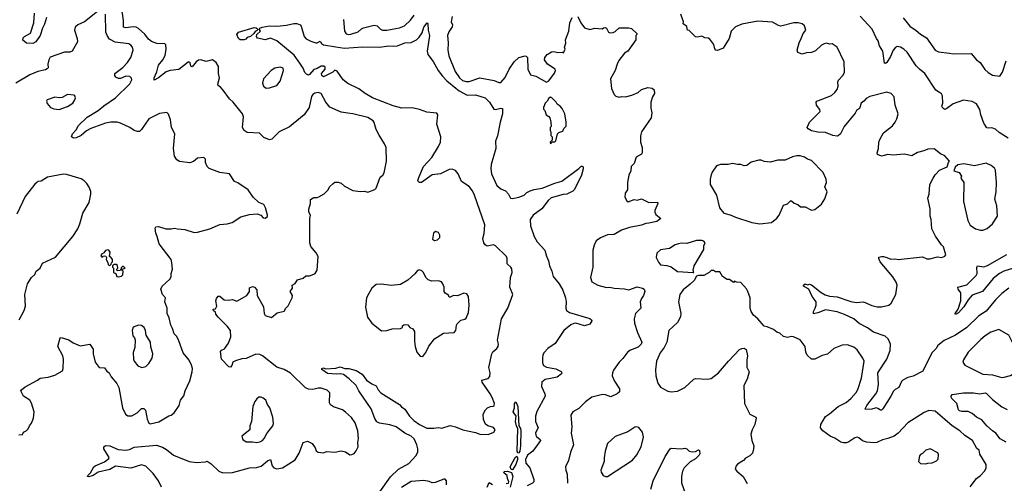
# Model space of a CAD drawing. Extents: x 2056909 to 2160450, y 827444 to 1016825.
# Tile 329 of 501: x 2070902 to 2080218, y 955830 to 960214. Entities that reach past the tile are written whole.
import ezdxf

# ---------------------------------------------------------------- set-up
doc = ezdxf.new("R2010")
doc.units = 0

msp = doc.modelspace()

# ---------------------------------------------------------------- linework, layer by layer
at = {"layer": '0CON10XD'}
for points in [[(2072244.4, 955795), (2072215.5, 955855), (2072165, 955924.4), (2072095, 955993.6), (2072053.6, 956003.6), (2071953.6, 955973.6), (2071808.5, 955991.5), (2071755, 955960.6), (2071645, 955934.4), (2071596.7, 955905), (2071555, 955892.5), (2071543.8, 955893.8), (2071547.5, 955905), (2071572.3, 955927.7), (2071603.8, 955985), (2071615, 955995.7), (2071705, 956032.9), (2071746.7, 956065), (2071748, 956075), (2071698.8, 956155), (2071697.5, 956175), (2071713, 956187), (2071755, 956184), (2071835, 956148.6), (2071904.3, 956144.3), (2071939.3, 956150.7), (2071985, 956170.8), (2072195, 956189.3), (2072252.4, 956172.4), (2072290.8, 956150.8), (2072357.6, 956097.6), (2072505, 956035.7), (2072575, 956025.8), (2072658.3, 956031.7), (2072675, 956040), (2072713.4, 956013.4), (2072786.4, 955946.4), (2072825, 955929.4), (2072915, 955932.1), (2073075, 955976.6), (2073140.9, 955980.9), (2073185, 955991.1), (2073245, 956042.9), (2073275, 956056), (2073290.9, 955995), (2073305, 955975.7), (2073335, 955966.7), (2073388.8, 955975), (2073507.6, 956052.4), (2073545.6, 956114.4), (2073585, 956217.5), (2073625, 956230), (2073670, 956205), (2073697, 956167), (2073705.9, 956135.9), (2073725, 956123.8), (2073775, 956118), (2073805, 956130), (2073885, 956126), (2073945, 956136), (2073985, 956126.7), (2074025, 956100), (2074045, 956101.2), (2074065, 956113.3), (2074085, 956137.5), (2074103.8, 956175), (2074100, 956215), (2074107.1, 956255), (2074100.8, 956325), (2074075, 956402.5), (2074041.2, 956451.2), (2073985, 956503.8), (2073955, 956523.8), (2073871.7, 956551.7), (2073842.3, 956572.3), (2073831.7, 956591.7), (2073836, 956685), (2073811.7, 956711.7), (2073755, 956730.9), (2073725, 956730.4), (2073675, 956717.3), (2073635, 956721.1), (2073605, 956731.5), (2073465, 956872.2), (2073405, 956906.4), (2073335, 956928.5), (2073198.6, 957035), (2073175, 957047.5), (2073135, 957051.1), (2073045, 957010.8), (2073005, 957008), (2072945, 956986.7), (2072920, 956975), (2072910, 956945), (2072895, 956927.5), (2072881.7, 956931.7), (2072810, 957005), (2072801.2, 957075), (2072811.2, 957088.8), (2072838.1, 957101.9), (2072878, 957155), (2072900, 957215), (2072896, 957275), (2072865.7, 957315.7), (2072779.7, 957399.7), (2072759.2, 957429.2), (2072753, 957453), (2072735, 957462.5), (2072733.6, 957476.4), (2072755, 957480), (2072766.4, 957503.6), (2072757.1, 957555), (2072762.9, 957577.1), (2072780, 957600), (2072795, 957599.2), (2072835, 957565.8), (2072878, 957562), (2072915, 957567.5), (2072956.1, 957553.9), (2073050, 957605), (2073077.5, 957645), (2073075, 957677.5), (2073105, 957692.5), (2073122.5, 957685), (2073145, 957660), (2073149.2, 957605), (2073207.3, 957497.3), (2073216, 957435), (2073225.9, 957415.9), (2073285, 957397.5), (2073339.3, 957440.7), (2073405, 957457.5), (2073420, 957485), (2073442.3, 957507.7), (2073478.8, 957585), (2073483.3, 957605), (2073462.5, 957645), (2073482.5, 957675), (2073480, 957705), (2073509.3, 957720.7), (2073530, 957755), (2073585, 957770), (2073608.3, 957791.7), (2073645, 957792.5), (2073685, 957807.5), (2073696.4, 957813.6), (2073717.5, 957845), (2073726.7, 957975), (2073708.3, 958008.3), (2073655, 958070), (2073648, 958105), (2073647.7, 958277.7), (2073646.1, 958333.9), (2073652.5, 958365), (2073638.8, 958395), (2073636.1, 958423.9), (2073653.8, 958475), (2073653.8, 958515), (2073685, 958531.2), (2073715, 958531.2), (2073732, 958538), (2073782.3, 958567.7), (2073820, 958605), (2073833.3, 958635), (2073867.5, 958665), (2073885, 958676.2), (2073915, 958676.7), (2073945, 958666.7), (2073975, 958641.2), (2074055, 958598.8), (2074125, 958590), (2074163, 958593), (2074195, 958582.5), (2074260.7, 958609.3), (2074275, 958622.5), (2074313.8, 958725), (2074336.7, 958745), (2074348.8, 958765), (2074372.3, 958877.7), (2074368.6, 959005), (2074355, 959038.8), (2074301.7, 959121.7), (2074275.8, 959175), (2074255, 959243.3), (2074245, 959256.2), (2074195, 959289.2), (2074055, 959324.4), (2074005, 959330), (2073945, 959340), (2073835, 959388), (2073798.8, 959435), (2073753.3, 959515), (2073725, 959525.8), (2073695, 959518), (2073675, 959506), (2073661.7, 959488.3), (2073640, 959385), (2073592.9, 959315), (2073455, 959200), (2073355.3, 959154.7), (2073286.4, 959083.6), (2073265, 959078.1), (2073211.3, 959101.3), (2073170.8, 959140.8), (2073055, 959146.9), (2073026, 959165), (2073010.8, 959195), (2073018.1, 959295), (2073010, 959325), (2072921.4, 959435), (2072886, 959465), (2072826.4, 959546.4), (2072805, 959574), (2072781.2, 959591.2), (2072776.2, 959605), (2072792.5, 959665), (2072784.2, 959704.2), (2072782.3, 959772.3), (2072759.5, 959809.5), (2072725, 959833.3), (2072665, 959819.2), (2072615, 959833.6), (2072595, 959832.5), (2072571.2, 959815), (2072535, 959768.8), (2072521.2, 959775), (2072513.3, 959805), (2072505, 959813.3), (2072495, 959811.2), (2072408.3, 959741.7), (2072325, 959732.9), (2072289.1, 959720.9), (2072215, 959664.5), (2072173.6, 959643.6), (2072174, 959665), (2072198.8, 959721.2), (2072215.3, 959785), (2072257.5, 959835), (2072278.9, 959875), (2072288, 959935), (2072284.7, 959975), (2072275, 959986.7), (2072199.3, 959989.3), (2072148.8, 960008.8), (2072120.5, 960030.5), (2072085, 960078.4), (2072025, 960132.1), (2072005, 960142.3), (2071980, 960145), (2071905, 960136.2), (2071883.3, 960143.3), (2071885.3, 960205), (2071864.8, 960335)], [(2071637, 960293), (2071516.2, 960195), (2071451.2, 960165), (2071426.8, 960143.2), (2071421.9, 960115), (2071446.7, 960035), (2071447.5, 960005), (2071398, 959915), (2071375, 959906.5), (2071325, 959907.3), (2071191.7, 959858.3), (2071178, 959835), (2071168, 959795), (2071170, 959760), (2071161.7, 959748.3), (2071145, 959739.2), (2071074.6, 959725.4), (2070998.1, 959691.9), (2070865, 959612.5)], [(2070895, 956290), (2070928.8, 956291.2), (2070937.5, 956312.5), (2070962.5, 956325), (2070982.5, 956345), (2070996, 956375), (2071015, 956397.5), (2071031.2, 956445), (2071039.2, 956505), (2071015, 956587.5), (2070996.7, 956615), (2070938.8, 956655), (2070913.9, 956706.1), (2070917.5, 956715), (2070955, 956741.2), (2071070, 956805), (2071095, 956823.8), (2071170, 956835), (2071235, 956853.3), (2071306.2, 956895), (2071313.8, 956915), (2071316, 957005), (2071308.8, 957035), (2071263.8, 957125), (2071285, 957206.7), (2071295, 957208.8), (2071367.7, 957187.7), (2071407.3, 957157.3), (2071475, 957130), (2071565, 957146.7), (2071597, 957097), (2071597.5, 957055), (2071616, 956975), (2071655, 956924.2), (2071705, 956922.5), (2071725, 956891.2), (2071748, 956875), (2071766.6, 956836.6), (2071822.5, 956775), (2071841.4, 956735), (2071874.3, 956545), (2071903.8, 956483.8), (2071925, 956468.1), (2071962.7, 956467.3), (2072012.2, 956497.8), (2072055, 956536.7), (2072075, 956537.5), (2072090.8, 956520.8), (2072106.8, 956436.8), (2072125, 956397.5), (2072135, 956393.3), (2072217.9, 956412.1), (2072312.3, 956467.7), (2072335, 956473.8), (2072363.3, 956495), (2072410.8, 956565), (2072424.4, 956615.6), (2072454.3, 956655.7), (2072468, 956705), (2072512.1, 956797.9), (2072533.1, 956885), (2072535.6, 956915), (2072528.6, 956948.6), (2072506.7, 956995), (2072450, 957065), (2072407.9, 957177.9), (2072387.6, 957217.6), (2072362.9, 957245), (2072348.8, 957295), (2072330.8, 957325), (2072316, 957395), (2072296, 957435), (2072296, 957485), (2072276, 957545), (2072280.8, 957585), (2072252.5, 957615), (2072238.6, 957665), (2072250.8, 957695), (2072284, 957725), (2072325.6, 957764.4), (2072335.8, 957785), (2072334, 957815), (2072349.2, 957855), (2072342.9, 957915), (2072334.2, 957945), (2072222.1, 958095), (2072203.9, 958163.9), (2072189.4, 958195), (2072184.1, 958244.1), (2072191.2, 958255), (2072215, 958258.9), (2072285, 958235.7), (2072335, 958235.7), (2072365, 958244), (2072395, 958235.7), (2072465, 958231.5), (2072553.2, 958203.2), (2072585, 958204), (2072702.1, 958237.9), (2072795, 958278.6), (2072865, 958283.3), (2072912.5, 958295), (2072995, 958349.2), (2073075, 958372.5), (2073148.3, 958378.3), (2073182.5, 958365), (2073205, 958340), (2073225, 958337.5), (2073245, 958352.5), (2073247.5, 958365), (2073226.7, 958435), (2073212.5, 958465), (2073165, 958486.2), (2073110, 958535), (2073062.5, 958605), (2072965, 958670), (2072935, 958682.5), (2072885.8, 958755.8), (2072795, 958769.2), (2072696.1, 958806.1), (2072676.2, 958826.2), (2072661.2, 958865), (2072660, 958895), (2072645, 958912.5), (2072585, 958903.8), (2072545, 958873.8), (2072510.7, 958859.3), (2072415, 958872), (2072387.3, 958887.3), (2072367.5, 958925), (2072358.1, 958995), (2072368.8, 959135), (2072337.1, 959195), (2072328, 959268), (2072310, 959320), (2072295, 959336.7), (2072225, 959325.8), (2072125, 959276.2), (2072055, 959176.2), (2072035, 959158), (2072015, 959155.8), (2071983.8, 959165), (2071945, 959194.3), (2071854.6, 959234.6), (2071823.8, 959243.8), (2071765, 959244.5), (2071713.3, 959235), (2071575, 959185.6), (2071535, 959164.4), (2071485, 959118.1), (2071435, 959096), (2071410, 959095), (2071393.3, 959105), (2071401.2, 959135), (2071435, 959171.2), (2071457, 959213), (2071539.1, 959290.9), (2071645, 959353.8), (2071699.4, 959400.6), (2071808.1, 959475), (2071945, 959607.5), (2071962.9, 959645), (2071960.3, 959660.3), (2071945, 959675.7), (2071905, 959680), (2071855, 959656.7), (2071836.4, 959656.4), (2071810.7, 959670.7), (2071802.5, 959685), (2071802.5, 959705), (2071877, 959763), (2071920.9, 959809.1), (2071952.9, 959855), (2071976, 959925), (2071970, 959955), (2071954.3, 959974.3), (2071935, 959984.2), (2071805, 960000), (2071750.9, 960030.9), (2071728.1, 960065), (2071716.6, 960096.6), (2071714, 960265)], [(2071156.4, 960233.6), (2071137.3, 960172.7), (2071116.2, 960135), (2071095.8, 960065), (2071053.3, 960005), (2071025, 959990), (2070965, 959992.5), (2070931.2, 960021.2), (2070935, 960043.3), (2070946, 960055), (2071003.6, 960086.4), (2071036.7, 960185), (2071041.9, 960275)], [(2073966.7, 960215), (2073975.8, 960105), (2073990.9, 960080.9), (2074015, 960072.9), (2074035, 960075.7), (2074105, 960098.6), (2074135, 960127.1), (2074155, 960137.5), (2074255, 960162.9), (2074284.4, 960154.4), (2074314.6, 960124.6), (2074335, 960114.3), (2074375, 960114.5), (2074424.5, 960124.5), (2074495, 960135.5), (2074544, 960155), (2074599.5, 960210.5), (2074633.1, 960256.9)], [(2074993.3, 960245), (2074983.8, 960195), (2074996.1, 960166.1), (2074994, 960145), (2074961.7, 960098.3), (2074948, 960065), (2074954.4, 959995), (2074951.9, 959925), (2074963.6, 959873.6), (2075021.8, 959725), (2075063.7, 959663.7), (2075090.4, 959640.4), (2075125, 959630), (2075155, 959630.8), (2075255, 959664.4), (2075389.7, 959639.7), (2075435, 959618.8), (2075455, 959620), (2075495, 959668.8), (2075533.3, 959745), (2075579.2, 959815), (2075625, 959856), (2075685, 959872.5), (2075695, 959870), (2075706.2, 959855), (2075710, 959745), (2075735, 959693.8), (2075785, 959678.8), (2075885, 959622.5), (2075907.5, 959635), (2075962, 959708), (2075972.5, 959735), (2075967.5, 959745), (2075894.3, 959794.3), (2075868.8, 959835), (2075870, 959855), (2075891.2, 959885), (2075935, 959910.8), (2075955, 959914), (2075995, 959903.8), (2076035, 959907.5), (2076048.3, 959901.7), (2076062.5, 959935), (2076057.5, 959955), (2076068.3, 959991.7), (2076067.5, 960025), (2076096.2, 960105), (2076106.7, 960185), (2076130, 960235)], [(2076183, 960243), (2076210, 960185), (2076245, 960137.5), (2076295, 960120), (2076345, 960133.3), (2076413, 960127), (2076425, 960136.2), (2076445, 960138.8), (2076452.5, 960135), (2076473.3, 960095), (2076485, 960090), (2076516.4, 960093.6), (2076535, 960102.5), (2076575, 960137.5), (2076665, 960137.5), (2076691.7, 960131.7), (2076740, 960085), (2076740, 960075), (2076730, 960065), (2076730, 960025), (2076656.7, 959915), (2076625, 959896.7), (2076570.5, 959829.5), (2076553.8, 959795), (2076536.7, 959735), (2076492, 959655), (2076502, 959562), (2076525, 959507.5), (2076541.7, 959491.7), (2076575, 959482.5), (2076595, 959487.5), (2076635, 959483.3), (2076695, 959498.8), (2076754.1, 959525.9), (2076785, 959553.3), (2076845, 959573.8), (2076885, 959566.7), (2076905, 959550), (2076906.7, 959515), (2076890, 959485), (2076873.6, 959433.6), (2076873.6, 959376.4), (2076883.9, 959333.9), (2076876.4, 959286.4), (2076786, 959155), (2076776, 959115), (2076774.3, 959055), (2076790, 959005), (2076791.2, 958955), (2076785, 958943.8), (2076735.9, 958914.1), (2076716.2, 958855), (2076688.8, 958825), (2076685.6, 958784.4), (2076666.2, 958745), (2076652, 958675), (2076653.3, 958605), (2076631.2, 958575), (2076626.2, 958535), (2076645, 958500), (2076660.5, 958490.5), (2076715, 958513.3), (2076745, 958506.7), (2076785, 958518.8), (2076855, 958486), (2076935, 958490), (2076941.2, 958475), (2076911.4, 958408.6), (2076910.8, 958395), (2076921.7, 958371.7), (2076967.5, 958335), (2076928.8, 958305), (2076855, 958288.9), (2076825, 958288.1), (2076785, 958272.5), (2076672, 958248), (2076595, 958222.9), (2076525, 958184.2), (2076465, 958179.2), (2076397.3, 958152.7), (2076355.7, 958124.3), (2076336.8, 958083.2), (2076325.8, 958035), (2076325.7, 957874.3), (2076302.5, 957775), (2076315.8, 957735.8), (2076372.5, 957705), (2076455, 957681.4), (2076485, 957684.4), (2076525, 957674.4), (2076625, 957668.5), (2076665, 957660.4), (2076745, 957687.8), (2076795, 957675.6), (2076810, 957665), (2076816, 957645), (2076802.9, 957605), (2076783.7, 957576.3)], [(2078295, 960037.5), (2078315, 960082.5), (2078340, 960115), (2078327.5, 960155), (2078305, 960173.8), (2078266.4, 960183.6), (2078225, 960184), (2078105, 960154), (2078080.5, 960160.5), (2078025, 960190.8), (2077885, 960200.6), (2077735, 960172.9), (2077673.8, 960145), (2077634, 960105), (2077614, 960035), (2077558, 959945), (2077505, 959921.2), (2077490, 959925), (2077478.3, 959938.3), (2077468.3, 959978.3), (2077430.7, 960030.7), (2077415, 960040), (2077385, 960042.5), (2077355, 960057.5), (2077315, 960050), (2077295, 960052.5), (2077235, 960112.5), (2077220, 960115), (2077215, 960150), (2077180, 960175), (2077182.5, 960195), (2077157.5, 960265)], [(2080253.1, 959095), (2080168.7, 959148.7), (2080135, 959178.9), (2080101.3, 959191.3), (2080065, 959187.1), (2080052.7, 959192.7), (2080025.6, 959235), (2079995.4, 959315), (2079985, 959366), (2079955, 959417.1), (2079915, 959441.5), (2079833.2, 959453.2), (2079735, 959419.5), (2079675, 959374.2), (2079655, 959366.2), (2079635, 959377.5), (2079627.5, 959395), (2079636.7, 959425), (2079634.2, 959495), (2079623.2, 959513.2), (2079604.5, 959524.5), (2079568.9, 959548.9), (2079465.4, 959705), (2079415.2, 959745.2), (2079385, 959778.8), (2079297.2, 959907.2), (2079266.3, 959936.3), (2079235.7, 959954.3), (2079205, 959959.2), (2079185, 959949.5), (2079166.2, 959925), (2079142.6, 959867.4), (2079105, 959808.8), (2079095, 959800.8), (2079082.9, 959802.9), (2079068.2, 959915), (2079035.8, 959965.8), (2079025, 960012.9), (2079007.5, 960035), (2078966.6, 960125), (2078855, 960247.3)], [(2079261.6, 960231.6), (2079325, 960151.4), (2079385, 960111.9), (2079426, 960076), (2079482.3, 960042.3), (2079565, 959924.4), (2079595, 959911.5), (2079698.1, 959898.1), (2079735, 959891.1), (2079905, 959895.7), (2079955.3, 959835.3), (2079990, 959810), (2080035, 959742.5), (2080064.6, 959714.6), (2080105, 959690.8), (2080175, 959680), (2080201.7, 959718.3), (2080234.5, 959825)], [(2073025, 960022.5), (2072987.5, 960025), (2072972.5, 960035), (2072956.7, 960075), (2072972.9, 960095), (2073121.2, 960138.8), (2073137.8, 960137.7), (2073154, 960125), (2073149.5, 960110.5), (2073128.3, 960101.7), (2073118, 960082), (2073086.2, 960053.8), (2073055, 960046.2), (2073040.4, 960029.6), (2073025, 960022.5)], [(2074310.6, 955749.4), (2074410, 955890), (2074486.4, 955963.6), (2074582.6, 956017.4), (2074649.8, 956090.2), (2074667.7, 956125), (2074667.9, 956155), (2074660, 956195), (2074635, 956249.5), (2074605, 956277.3), (2074545.3, 956305.3), (2074465, 956363.5), (2074405, 956383.5), (2074305, 956399.5), (2074281.2, 956411.2), (2074261.4, 956441.4), (2074226.7, 956535), (2074111.2, 956705), (2074084.3, 956754.2), (2074018.9, 956818.9), (2073965, 956860.4), (2073935, 956866.5), (2073895, 956862.5), (2073815, 956867.1), (2073761.2, 956905), (2073762, 956915), (2073775, 956920.8), (2073795, 956913.8), (2073891.7, 956918.3), (2073935, 956930), (2073976.8, 956916.8), (2074015, 956914.6), (2074085, 956897.5), (2074143.2, 956863.2), (2074184.2, 956805), (2074235, 956769.4), (2074273.3, 956753.3), (2074292.5, 956715), (2074318.6, 956685), (2074495.8, 956575), (2074513.3, 956553.3), (2074545, 956530), (2074589.6, 956465), (2074632.5, 956425), (2074685, 956385.5), (2074755, 956351.2), (2074819.1, 956350.9), (2074865, 956359.2), (2074895, 956352), (2074975, 956376), (2075023.9, 956363.9), (2075095, 956335.8), (2075215, 956310), (2075255, 956294), (2075335, 956291.2), (2075387.5, 956315), (2075400, 956335), (2075385, 956356.7), (2075332.3, 956372.3), (2075309.5, 956389.5), (2075290, 956435), (2075288, 956485), (2075308.8, 956525), (2075327.7, 956542.3), (2075355, 956557.5), (2075381.7, 956558.3), (2075390, 956565), (2075393.3, 956585), (2075370.7, 956640.7), (2075353.8, 956675), (2075276.9, 956785), (2075273.8, 956805), (2075335, 956822.2), (2075351.4, 956838.6), (2075354.5, 956875), (2075342.1, 956925), (2075367.8, 957055), (2075377.4, 957072.6), (2075417.1, 957105), (2075428.1, 957125), (2075432.9, 957145), (2075421.8, 957185), (2075460, 957385), (2075520, 957485), (2075566.2, 957615), (2075540, 957685), (2075546.9, 957775), (2075560.9, 957825), (2075558.8, 957858.8), (2075550, 957875), (2075514.7, 957904.7), (2075513.6, 957955), (2075507.3, 957975), (2075404.5, 958074.5), (2075384, 958084), (2075325, 958072), (2075305, 958083.8), (2075292.6, 958102.6), (2075284.4, 958145), (2075296.8, 958193.2), (2075303.6, 958275), (2075203.9, 958555), (2075185, 958596.7), (2075155, 958636.4), (2075082.7, 958682.7), (2075050, 958755), (2075025, 958789.2), (2074995, 958801.4), (2074965, 958798.6), (2074884.5, 958755.5), (2074805, 958748.1), (2074705, 958674), (2074683.3, 958673.3), (2074675, 958680), (2074670, 958695), (2074678.3, 958721.7), (2074721.2, 958825), (2074799.8, 958910.2), (2074864.2, 959014.2), (2074883.6, 959055), (2074886.9, 959105), (2074849.2, 959225), (2074858.6, 959315), (2074849.7, 959329.7), (2074755, 959341.1), (2074686, 959365), (2074615, 959380.6), (2074517.2, 959377.2), (2074435, 959400), (2074238.8, 959475), (2074171.2, 959515), (2074111.2, 959561.2), (2074005, 959611.9), (2073961.2, 959645), (2073906.4, 959726.4), (2073885, 959737.5), (2073863.6, 959716.4), (2073775, 959674.2), (2073760, 959685), (2073757.5, 959705), (2073793.3, 959745), (2073792.5, 959765), (2073780, 959775), (2073755, 959776), (2073715, 959753.3), (2073685, 959742), (2073645, 959694.5), (2073635, 959690), (2073615, 959697.5), (2073598.9, 959715), (2073582.7, 959755), (2073552.3, 959802.3), (2073497.6, 959877.6), (2073335.6, 960015.6), (2073275, 960038.8), (2073225, 960022.5), (2073150.5, 960040.5), (2073143.3, 960055), (2073146.4, 960073.6), (2073180, 960105), (2073170.7, 960120.7), (2073174, 960135), (2073195, 960144.5), (2073265, 960157.3), (2073335, 960152), (2073425, 960161.5), (2073495, 960178.9), (2073525, 960176.9), (2073555, 960165.8), (2073565, 960153.8), (2073594.5, 960054.5), (2073612.4, 960032.4), (2073655, 960010), (2073705, 959994), (2073716, 959994), (2073745, 960012.5), (2073757.5, 959987.5), (2073775.4, 959975.4), (2073893.5, 959956.5), (2073975, 959944.2), (2074145, 959957.2), (2074305, 959955.4), (2074395, 959965.4), (2074437, 959963), (2074475, 959967.5), (2074545, 959994.2), (2074605, 959998), (2074655, 960024.3), (2074681.8, 960048.2), (2074709.2, 960090.8), (2074725, 960142.5), (2074755.8, 960185.8), (2074763.8, 960175), (2074767.1, 960115), (2074780.8, 960065), (2074758.2, 959915), (2074764.6, 959884.6), (2074815, 959819.4), (2074861.6, 959735), (2074901.2, 959681.2), (2074943.3, 959635), (2075027.4, 959567.4)], [(2080260, 957675), (2080195.8, 957625), (2080134.6, 957565.4), (2080045, 957458.9), (2079976.6, 957413.4), (2079862.9, 957305), (2079755, 957232.5), (2079649.1, 957180.9), (2079588.3, 957131.7), (2079572, 957105), (2079530.8, 957065), (2079448.1, 956891.9), (2079355, 956842), (2079305, 956832), (2079256.7, 956805), (2079245, 956792.5), (2079218.8, 956735), (2079185, 956718), (2079167.9, 956702.1), (2079145, 956653.3), (2079067, 956533), (2079055, 956522.9), (2079045, 956522.9), (2079021.7, 956538.3), (2079005, 956544.3), (2078965, 956531.1), (2078905, 956527.5), (2078900, 956535), (2078915.6, 956565), (2079002.3, 956675), (2079016.8, 956705), (2079027.6, 956767.6), (2079021.1, 956875), (2079106.2, 957003.8), (2079137.3, 957085), (2079141.1, 957145), (2079117.8, 957195), (2079089.9, 957219.9), (2078980.4, 957260.4), (2078925, 957299.6), (2078845, 957340.9), (2078795.7, 957385), (2078705, 957427.5), (2078635, 957451.8), (2078525, 957470), (2078455, 957442.5), (2078413.3, 957433.3), (2078412.5, 957455), (2078427.1, 957487.1), (2078439.1, 957515), (2078438.1, 957545), (2078400, 957595), (2078366.8, 957666.8), (2078318.8, 957695), (2078316.7, 957705), (2078335, 957716), (2078355, 957708), (2078375, 957712.5), (2078395, 957705.7), (2078484.1, 957634.1), (2078523.4, 957613.4), (2078565, 957600), (2078635, 957593.1), (2078765, 957548.2), (2078815, 957538.9), (2078885, 957546.5), (2078965, 957511.9), (2079015, 957500), (2079055, 957498.5), (2079125.4, 957514.6), (2079145.8, 957535), (2079190, 957615), (2079202.9, 957705), (2079195, 957731.2), (2079162.1, 957782.1), (2079044, 957925), (2079030, 957955), (2079031.7, 957968.3), (2079055, 957976.2), (2079075, 957975.8), (2079105, 957964.2), (2079145, 957950), (2079185, 957952.5), (2079215, 957945.7), (2079445, 957971.9), (2079485, 957954.2), (2079512.7, 957952.7), (2079585, 957970.8), (2079626.1, 957963.9), (2079653.6, 957976.4), (2079665, 957990), (2079643.8, 958065), (2079625, 958083.8), (2079568.1, 958168.1), (2079532.7, 958235), (2079525.6, 958324.4), (2079517.3, 958355), (2079516.1, 958426.1), (2079495.6, 958525), (2079506.5, 958565), (2079512.9, 958655), (2079545, 958716), (2079565, 958748), (2079605, 958792), (2079678.3, 958821.7), (2079690, 958865), (2079700, 958875), (2079655, 958927.5), (2079615, 958946.7), (2079555, 958993.3), (2079495, 958989.2), (2079455.7, 958974.3), (2079395, 958959.4), (2079344.1, 958925.9), (2079275, 958942.2), (2079164.4, 958934.4), (2079115, 958940.8), (2079055, 958922), (2079019.3, 958939.3), (2079016.2, 958955), (2079026.9, 958995), (2079030.8, 959055), (2079040.3, 959079.7), (2079075, 959143.3), (2079158.9, 959211.1), (2079185.8, 959245), (2079201.4, 959275), (2079214, 959325), (2079184.4, 959405), (2079174.2, 959485), (2079147, 959517), (2079105, 959528.8), (2078945, 959486.7), (2078910.5, 959469.5), (2078887.7, 959442.3), (2078863.3, 959425), (2078846.7, 959375), (2078820, 959355), (2078808.3, 959331.7), (2078703.8, 959205), (2078666.7, 959135), (2078645, 959116.7), (2078635, 959112.5), (2078595, 959118.8), (2078525, 959145.8), (2078455, 959149.2), (2078395, 959164), (2078361.7, 959181.7), (2078351.2, 959195), (2078375, 959246.2), (2078476.2, 959345), (2078473.8, 959365), (2078442, 959405), (2078438.8, 959435), (2078443.3, 959445), (2078581.3, 959498.7), (2078615, 959524.4), (2078635, 959552.5), (2078645.5, 959585), (2078642.9, 959625), (2078648, 959642), (2078688.6, 959685), (2078704.5, 959715.5), (2078702, 959815), (2078638, 959955), (2078590, 959985), (2078565, 959984), (2078535, 959992.5), (2078513.2, 959986.8), (2078487, 959973), (2078430.3, 959919.7), (2078395, 959902.5), (2078345, 959900), (2078305, 959888.8), (2078265, 959902.5), (2078256.7, 959925), (2078276.2, 959995), (2078295, 960037.5)], [(2073235, 959566.7), (2073265, 959571.2), (2073335, 959592.5), (2073366.8, 959633.2), (2073398.8, 959735), (2073395, 959756.7), (2073365, 959766.2), (2073315, 959756), (2073280, 959735), (2073208.8, 959655), (2073198.8, 959615), (2073210, 959585), (2073235, 959566.7)], [(2075027.4, 959567.4), (2075060.3, 959540.3), (2075135, 959501.2), (2075215, 959502.8), (2075304.8, 959474.8), (2075348.2, 959435), (2075387.4, 959367.4), (2075405, 959364.5), (2075455, 959378.6), (2075470, 959375), (2075468.9, 959325), (2075447.3, 959245), (2075423.1, 959115), (2075404.6, 959065.4), (2075406.8, 958995), (2075361.8, 958845), (2075358.2, 958805), (2075365.5, 958755), (2075417.1, 958645), (2075453.6, 958613.6), (2075497, 958597), (2075525.8, 958565), (2075546.2, 958526.2), (2075563.6, 958523.6), (2075625, 958534.4), (2075675, 958556), (2075701.2, 958578.8), (2075733.3, 958595), (2075770.3, 958609.7), (2075845, 958621.8), (2075965, 958669.1), (2076032.3, 958687.7), (2076192.9, 958807.1), (2076215, 958830), (2076225, 958830), (2076231.7, 958821.7), (2076232.5, 958805), (2076216.2, 958745), (2076150.7, 958609.3), (2076136.4, 958593.6), (2076080, 958565), (2076045, 958560.8), (2075931.9, 958528.1), (2075903.6, 958505), (2075843.3, 958425), (2075760.6, 958365), (2075733.1, 958325), (2075735.7, 958265), (2075770, 958165), (2075798.1, 958115), (2075869.2, 958035), (2075885, 957977.5), (2075904.4, 957935), (2075914.4, 957885), (2075938.1, 957835), (2075948.6, 957785), (2076007.6, 957717.6), (2076040.9, 957655), (2076066.7, 957585), (2076072.7, 957545), (2076068.9, 957485), (2076074.6, 957464.6), (2076103.8, 957445), (2076295, 957388), (2076311.2, 957375), (2076314, 957365), (2076295, 957336.2), (2076245, 957320), (2076165, 957343.4), (2076145, 957342.8), (2076115, 957328.7), (2076051.1, 957275), (2075967.3, 957152.7), (2075898.6, 957105), (2075863.9, 957066.1), (2075852.7, 957045), (2075848.2, 957015), (2075849.8, 956969.8), (2075858.1, 956945), (2075885, 956929.1), (2075975, 956913.8), (2076025, 956886.7), (2076030, 956875), (2076026.7, 956865), (2075986.7, 956835), (2075925, 956820), (2075875, 956812.9), (2075842.5, 956785), (2075838.1, 956745), (2075871.9, 956675), (2075874.4, 956655), (2075795, 956510), (2075782.1, 956465), (2075782.2, 956415), (2075807.5, 956355), (2075783, 956307), (2075784.2, 956285), (2075791.8, 956271.8), (2075825.6, 956245.6), (2075828, 956235), (2075755.6, 956135), (2075705, 956095.6), (2075687.5, 956055), (2075689.8, 956019.8), (2075727.1, 955975), (2075768, 955865), (2075768, 955845), (2075755, 955832.5), (2075703.6, 955806.4)], [(2071275, 959364), (2071355, 959392), (2071403.3, 959425), (2071423.8, 959455), (2071430, 959475), (2071425, 959492.5), (2071415, 959500), (2071355, 959506.2), (2071305, 959478.8), (2071275, 959473.8), (2071235, 959480), (2071162.5, 959455), (2071156.7, 959445), (2071162.3, 959422.3), (2071193.3, 959385), (2071225, 959370), (2071275, 959364)], [(2075925, 959040), (2075941.7, 959058.3), (2075965, 959060), (2075975, 959070), (2075990, 959135), (2076003, 959147), (2076039.3, 959160.7), (2076050, 959185), (2076071.7, 959208.3), (2076073.8, 959245), (2076060, 959325), (2076033.8, 959375), (2076015, 959396.7), (2075986.2, 959416.2), (2075976.7, 959435), (2075937.5, 959475), (2075925, 959480), (2075907, 959473), (2075892.5, 959445), (2075872.5, 959425), (2075857.5, 959385), (2075858.3, 959368.3), (2075870, 959355), (2075882.5, 959315), (2075909.3, 959299.3), (2075917, 959287), (2075927.5, 959245), (2075930, 959205), (2075920, 959195), (2075920, 959165), (2075927.5, 959155), (2075928.3, 959118.3), (2075940, 959105), (2075940, 959075), (2075920, 959055), (2075925, 959040)], [(2077905, 958284.2), (2078016.7, 958295), (2078065, 958336.2), (2078088, 958365), (2078128.3, 958461.7), (2078166.1, 958473.9), (2078195, 958500), (2078205, 958500), (2078229.3, 958479.3), (2078265, 958466.7), (2078290, 958445), (2078335, 958443.8), (2078394.1, 958414.1), (2078425, 958418.8), (2078489.7, 958470.3), (2078518.7, 958521.3), (2078542, 958585), (2078520.6, 958635), (2078536.4, 958673.6), (2078533.9, 958706.1), (2078505, 958768.8), (2078392.7, 958882.7), (2078356.1, 958896.1), (2078327.5, 958915), (2078285, 958926), (2078255, 958927.5), (2078215, 958917.5), (2078145, 958884.2), (2078075, 958884.2), (2078001.7, 958868.3), (2077945, 958872.5), (2077915.8, 958885.8), (2077895, 958886.7), (2077822.7, 958867.3), (2077782.5, 958835), (2077757, 958833), (2077725, 958846.2), (2077695, 958843.3), (2077645, 958853.3), (2077605, 958846.2), (2077533.9, 958846.1), (2077495, 958833.3), (2077455, 958772.5), (2077444.3, 958745.7), (2077434, 958705), (2077436.2, 958655), (2077493.8, 958555), (2077523.3, 958435), (2077563.6, 958383.6), (2077625, 958370), (2077675.9, 958345.9), (2077830, 958295), (2077905, 958284.2)], [(2079992.3, 958222.3), (2080015, 958223.8), (2080055, 958238.8), (2080106.6, 958283.4), (2080152.5, 958355), (2080147, 958453), (2080127.4, 958517.4), (2080140.5, 958585), (2080144.4, 958675), (2080135, 958792.5), (2080125, 958811.2), (2080095, 958836.2), (2080045, 958857.5), (2079935, 958831.2), (2079835, 958850), (2079778.3, 958841.7), (2079751.7, 958818.3), (2079740, 958785), (2079789.3, 958769.3), (2079812.5, 958735), (2079807.5, 958715), (2079836, 958675), (2079832.5, 958495), (2079871.4, 958315), (2079895, 958272), (2079945, 958236.2), (2079992.3, 958222.3)], [(2070895.7, 957375), (2070944, 957465), (2070955.9, 957505.9), (2070950.8, 957615), (2070976.2, 957715), (2071013.2, 957776.8), (2071045, 957803.3), (2071058.8, 957835), (2071094.1, 957865.9), (2071118, 957912), (2071240.3, 957969.7), (2071405, 958162.5), (2071451.2, 958235), (2071472, 958285), (2071498, 958385), (2071558, 958485), (2071576.2, 958565), (2071575, 958590), (2071559.5, 958629.5), (2071537.5, 958665), (2071511.7, 958691.7), (2071485, 958708.8), (2071345, 958750.8), (2071315, 958752.9), (2071165, 958726), (2071105, 958686.2), (2071075, 958682.5), (2071062.5, 958675), (2071045, 958660), (2070955, 958542.5), (2070874, 958375)], [(2074825, 958127.5), (2074855, 958133.3), (2074877, 958153), (2074877.5, 958175), (2074863, 958203), (2074835, 958212.5), (2074817.5, 958195), (2074808.3, 958138.3), (2074825, 958127.5)], [(2077275, 957822.5), (2077280, 957825), (2077272.5, 957845), (2077284.1, 957885.9), (2077375, 958040), (2077373.6, 958076.4), (2077387.5, 958105), (2077375, 958120), (2077355, 958126.7), (2077306.4, 958126.4), (2077215, 958096.2), (2077165, 958100), (2077135, 958094), (2077105, 958084), (2077048.8, 958051.2), (2076965, 958039.2), (2076930, 958005), (2076924.3, 957964.3), (2076945, 957922.5), (2076965, 957897.5), (2077025, 957890), (2077065.9, 957875.9), (2077124.4, 957834.4), (2077275, 957822.5)], [(2071755, 957890), (2071768.3, 957901.7), (2071770, 957915), (2071780, 957925), (2071780, 957945), (2071765, 957970), (2071750, 957975), (2071756.7, 958015), (2071745.9, 958035.9), (2071735, 958038.8), (2071715, 958030), (2071699.3, 958010.7), (2071675, 957996.2), (2071670, 957975), (2071685, 957970), (2071691.2, 957978.8), (2071705, 957982.5), (2071716.4, 957976.4), (2071722.5, 957965), (2071720, 957945), (2071737, 957917), (2071740, 957895), (2071755, 957890)], [(2080304.5, 957865), (2080213.9, 957836.1), (2080173.5, 957815), (2080113.8, 957766.2), (2080010.6, 957645), (2079915, 957609.4), (2079875.3, 957564.7), (2079835, 957499.5), (2079785, 957443.5), (2079755, 957427.5), (2079752, 957435), (2079782, 957478), (2079806.7, 957555), (2079805, 957632.5), (2079782.5, 957665), (2079778.8, 957685), (2079864.1, 957705.9), (2079952.9, 957795), (2079961.1, 957815), (2079958.3, 957871.7), (2079965, 957887.5), (2080025, 957877.1), (2080060.2, 957889.8), (2080241.4, 957995)], [(2071835, 957782.5), (2071865, 957790), (2071878.3, 957801.7), (2071880, 957835), (2071871.7, 957841.7), (2071870, 957855), (2071900, 957865), (2071885, 957880), (2071875, 957880), (2071861.7, 957868.3), (2071858.3, 957851.7), (2071848.3, 957841.7), (2071825, 957840), (2071820, 957855), (2071830, 957865), (2071828.3, 957888.3), (2071815, 957900), (2071795, 957900), (2071780, 957885), (2071780, 957875), (2071790, 957865), (2071790, 957825), (2071810, 957815), (2071820, 957785), (2071835, 957782.5)], [(2074715, 957030), (2074744.1, 957065.9), (2074772.7, 957127.3), (2074826.9, 957195), (2074911.1, 957248.9), (2075012.5, 957255), (2075028.8, 957275), (2075033.6, 957326.4), (2075040.7, 957339.3), (2075075, 957372.5), (2075115, 957383.3), (2075125, 957392.5), (2075148, 957445), (2075153.8, 957515), (2075146.7, 957595), (2075131.7, 957621.7), (2075105, 957628.8), (2075045, 957602.5), (2075005, 957607.5), (2074975, 957590), (2074965, 957590), (2074958.3, 957608.3), (2074926.7, 957626.7), (2074917.5, 957645), (2074916.7, 957685), (2074906.7, 957715), (2074892.5, 957735), (2074865, 957746.2), (2074802.3, 957742.3), (2074767.5, 957755), (2074745.9, 957775.9), (2074722.5, 957825), (2074708.3, 957838.3), (2074685, 957847.5), (2074665, 957842.5), (2074639.5, 957810.5), (2074575, 957750), (2074505, 957710), (2074415, 957700.8), (2074325, 957714.2), (2074275, 957711.2), (2074234.4, 957675.6), (2074205.7, 957624.3), (2074183.8, 957585), (2074173.3, 957495), (2074192.3, 957402.3), (2074232.5, 957345), (2074325, 957273.3), (2074375, 957276.2), (2074425, 957291.2), (2074505, 957293.8), (2074522.5, 957305), (2074525, 957320), (2074535, 957327.5), (2074555, 957332.5), (2074575, 957327.5), (2074593.9, 957303.9), (2074621.7, 957291.7), (2074635.8, 957265), (2074635.8, 957175), (2074642.9, 957125), (2074660.5, 957070.5), (2074691.7, 957031.7), (2074715, 957030)], [(2079895, 955798), (2079954.5, 955875.5), (2079992, 955905), (2080032.1, 955947.9), (2080045.7, 955975), (2080046.6, 956006.6), (2079987.5, 956105), (2079981.2, 956145), (2079958.5, 956158.5), (2079915.5, 956235.5), (2079843.6, 956283.6), (2079796.9, 956326.9), (2079725, 956372.9), (2079565, 956511.2), (2079505, 956520), (2079459.1, 956500.9), (2079305, 956400.8), (2079215, 956305.7), (2079175, 956275.6), (2079116.7, 956255), (2079065, 956241.1), (2079012.5, 956215), (2078985, 956212.9), (2078915, 956218.8), (2078875, 956233.3), (2078840.7, 956260.7), (2078825, 956266.2), (2078805, 956260), (2078747.5, 956222.5), (2078725, 956213.5), (2078696.7, 956213.3), (2078670.7, 956220.7), (2078615, 956257.5), (2078568.8, 956275), (2078502, 956325), (2078478, 956355), (2078482.5, 956385), (2078525, 956462.9), (2078562.8, 956487.2), (2078645, 956557.1), (2078721.2, 956595), (2078768, 956635), (2078815, 956687.5), (2078832.2, 956717.8), (2078868.1, 956825), (2078891.2, 956985), (2078878.8, 957015), (2078825, 957091.2), (2078795, 957116), (2078735, 957138.8), (2078682.7, 957137.3), (2078605, 957104), (2078545, 957050), (2078495, 957040), (2078425, 957002.5), (2078394.1, 957004.1), (2078351.7, 957041.7), (2078339.1, 957069.1), (2078334.3, 957125), (2078285, 957187.1), (2078224.4, 957215.6), (2078205, 957217.5), (2078165, 957208.6), (2078128.8, 957218.8), (2078095, 957250), (2078065, 957258.1), (2078035, 957285.6), (2077975, 957311.2), (2077945, 957317.5), (2077886.2, 957385), (2077845, 957420), (2077823.3, 957455), (2077813.3, 957485), (2077813.6, 957583.6), (2077792.5, 957645), (2077779.3, 957669.3), (2077725, 957730), (2077685, 957732.5), (2077665, 957740), (2077655, 957730), (2077617, 957757), (2077595, 957757.5), (2077552.5, 957785), (2077525, 957830), (2077485, 957830), (2077465, 957842.5), (2077445, 957842.5), (2077426.1, 957823.9), (2077375, 957796.7), (2077325, 957796.7), (2077305, 957787.5), (2077285, 957747.5), (2077245, 957712), (2077179.3, 957660.7), (2077147.5, 957615), (2077135.8, 957545), (2077156.5, 957436.5), (2077154.4, 957405), (2077125, 957349.2), (2077044.3, 957275), (2077024.5, 957165), (2076998.1, 957115), (2076961.9, 957065), (2076928, 956985), (2076917.7, 956902.3), (2076919.2, 956845), (2076938.3, 956778.3), (2076965, 956740), (2077032.7, 956702.7), (2077065, 956696), (2077125, 956701.2), (2077194.1, 956735.9), (2077280, 956815), (2077295, 956822), (2077405, 956814), (2077445, 956821.2), (2077515, 956873.8), (2077608, 956985), (2077713.4, 957096.6), (2077735, 957106.2), (2077755, 957106.7), (2077776.7, 957095), (2077788, 957035), (2077782, 956995), (2077783, 956927), (2077802.5, 956885), (2077786.2, 956815), (2077753.3, 956755), (2077760, 956585), (2077808.8, 956485), (2077865.8, 956455.8), (2077871.2, 956445), (2077856, 956385), (2077830.8, 956335), (2077820, 956295), (2077827.5, 956235), (2077848, 956185), (2077846, 956155), (2077833.9, 956116.1), (2077808.8, 956091.2), (2077770.7, 956069.3), (2077750, 956045), (2077695, 956012.5), (2077680, 955995), (2077672.5, 955965), (2077687.5, 955945), (2077747.5, 955895), (2077785, 955827.5)], [(2076783.7, 957576.3), (2076771.9, 957545), (2076778, 957485), (2076728, 957435), (2076714.2, 957385), (2076717.5, 957345), (2076746.4, 957255), (2076786.9, 957165), (2076782.5, 957145), (2076755, 957116.1), (2076680.6, 957089.4), (2076656.8, 957073.2), (2076609.5, 957010.5), (2076573.8, 956975), (2076520.3, 956899.7), (2076510, 956875), (2076508, 956845), (2076530, 956795), (2076576, 956725), (2076575.8, 956695), (2076553.8, 956675), (2076495, 956647.5), (2076445, 956665.6), (2076415, 956669.5), (2076315, 956643.8), (2076255, 956600), (2076191.1, 956538.9), (2076134, 956505), (2076116.9, 956475), (2076124.4, 956365), (2076120, 956305), (2076140.6, 956195), (2076112.2, 956125), (2076093.3, 956045), (2076067.5, 955985), (2076068, 955955), (2076082.5, 955915), (2076085, 955830)], [(2072056.1, 956926.1), (2072095, 956934), (2072125, 956963.3), (2072155.6, 957015), (2072160, 957055), (2072141.7, 957121.7), (2072140.6, 957165), (2072099.7, 957229.7), (2072092, 957275), (2072080, 957305), (2072055, 957322.5), (2072025, 957324), (2071975, 957306.2), (2071966.7, 957275), (2071973.3, 957225), (2071987, 957207), (2071993.3, 957185), (2071990, 957115), (2071974.2, 957065.8), (2071978.6, 957005), (2071985.7, 956985), (2072020.3, 956940.3), (2072056.1, 956926.1)], [(2080195, 956831.2), (2080215, 956833.3), (2080275, 956848), (2080316.8, 956873.2), (2080324.2, 956885), (2080319.2, 956915), (2080320.6, 957085), (2080308.6, 957135), (2080260.3, 957230.3), (2080165, 957285.8), (2080089.7, 957260.3), (2080036, 957225), (2079995, 957189.2), (2079875, 957068.8), (2079831.7, 956998.3), (2079826.2, 956975), (2079845, 956948.8), (2080013.6, 956863.6), (2080105, 956856.9), (2080195, 956831.2)], [(2080235, 956220), (2080180.1, 956250.1), (2080136.2, 956305), (2080105, 956327.5), (2080051.8, 956375), (2080005, 956431.8), (2079955, 956455.6), (2079915, 956490.5), (2079875, 956507.8), (2079815, 956507.8), (2079794.2, 956515), (2079785.5, 956525.5), (2079767.3, 956585), (2079718.5, 956635), (2079715.6, 956655), (2079725, 956670), (2079833, 956687), (2079925, 956686.1), (2079985, 956675.4), (2080036, 956686), (2080049.6, 956679.6), (2080105, 956622.5), (2080194.3, 956554.3), (2080245, 956528.9)], [(2073145, 956216), (2073175, 956221.2), (2073198.8, 956235), (2073215, 956253.8), (2073240.2, 956299.8), (2073296.2, 956375), (2073303.9, 956396.1), (2073298, 956455), (2073269.2, 956545), (2073247.5, 956575), (2073230, 956615), (2073205, 956636), (2073185, 956644), (2073165, 956643.3), (2073145, 956627.5), (2073126.4, 956603.6), (2073107.5, 956555), (2073093.8, 956415), (2073080, 956375), (2073080, 956335), (2073003.3, 956275), (2073013.9, 956243.9), (2073045, 956222.5), (2073105, 956223.3), (2073145, 956216)], [(2075615, 956116), (2075607.5, 956135), (2075616.2, 956346.2), (2075602.6, 956372.6), (2075593.8, 956415), (2075598, 956465), (2075572, 956505), (2075582, 956545), (2075582.9, 956585), (2075595, 956600), (2075615.4, 956555), (2075623.6, 956373.6), (2075638.7, 956348.7), (2075642.7, 956325), (2075640.6, 956185), (2075635.2, 956135), (2075625, 956118.5), (2075615, 956116)], [(2076465, 955894.2), (2076699.5, 956050.5), (2076739.7, 956100.3), (2076782.9, 956175), (2076805.6, 956265), (2076794.2, 956315), (2076758.6, 956358.6), (2076735, 956363.8), (2076720.5, 956359.5), (2076655, 956316), (2076535, 956274.2), (2076462.2, 956207.8), (2076442, 956135), (2076430.5, 956069.5), (2076431.2, 956035), (2076400.8, 955955), (2076404.4, 955934.4), (2076423.3, 955905), (2076444.3, 955894.3), (2076465, 955894.2)], [(2076872.5, 955775), (2076894.5, 955855), (2077007.6, 956082.4), (2077055, 956157.5), (2077065, 956163.3), (2077165, 956156.2), (2077195, 956161.2), (2077212.5, 956155), (2077235, 956133.8), (2077265, 956126.2), (2077295, 956131.2), (2077325, 956147.5), (2077335, 956140), (2077338.3, 956108.3), (2077331.2, 956095), (2077295, 956062), (2077245, 956034.2), (2077189.2, 955975), (2077174.3, 955945), (2077162.5, 955895), (2077163.8, 955835), (2077198.3, 955738.3)], [(2079475, 956013.8), (2079495, 956021.2), (2079535, 956023.8), (2079577.7, 956042.3), (2079591.2, 956058.8), (2079593.9, 956103.9), (2079587.7, 956117.7), (2079515, 956156.2), (2079475, 956143.3), (2079445, 956112.5), (2079425, 956102.5), (2079415, 956090), (2079406.7, 956035), (2079425, 956016.7), (2079475, 956013.8)], [(2075565, 955958.8), (2075550.8, 955960.8), (2075544, 955985), (2075590.8, 956075), (2075605, 956086.2), (2075611.8, 956071.8), (2075610.8, 956055), (2075595, 956008.1), (2075565, 955958.8)], [(2075505, 955828.8), (2075527.7, 955832.3), (2075529.2, 955845), (2075517.5, 955875), (2075515, 955902.5), (2075485.8, 955925), (2075483.3, 955935), (2075488.8, 955941.2), (2075515.7, 955945.7), (2075555, 955933.8), (2075566.9, 955893.1), (2075542.5, 955795)], [(2074940.6, 955815), (2074938.8, 955855), (2074928, 955868), (2074915, 955868.8), (2074833.2, 955836.8), (2074805, 955835.5), (2074776, 955846), (2074725, 955858), (2074606.4, 955846.4), (2074515, 955790)], [(2075326.4, 955793.6), (2075345, 955837.5), (2075375, 955817.5)]]:
    msp.add_lwpolyline(points, dxfattribs=at)

doc.saveas('drawing.dxf')
